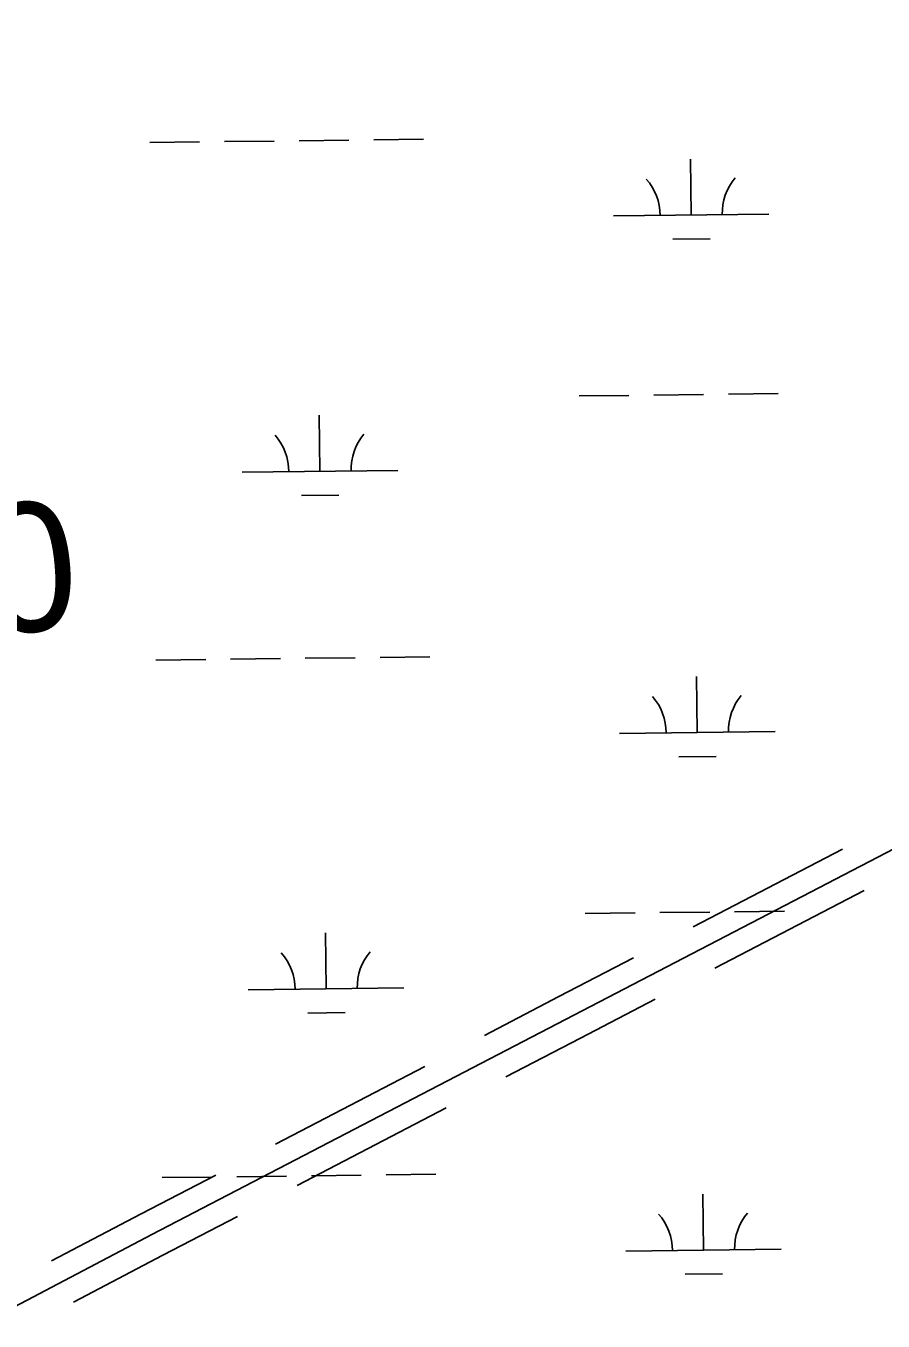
# Model space of a CAD drawing. Extents: x 3694830 to 3732949, y 415201 to 440970.
# Drawn here: x 3719210 to 3719761, y 425246 to 426079 of the extents above; entities that cross this region are included whole.
import ezdxf

# ---------------------------------------------------------------- set-up
doc = ezdxf.new("R2010")
doc.units = 0
for name, color, linetype in [('V-RIVR-RANG-IDEN', 7, 'Continuous'), ('V-ROAD-CNTR', 7, 'Continuous'), ('V-WETL-SWMP', 7, 'Continuous')]:
    doc.layers.add(name, color=color, linetype=linetype)

msp = doc.modelspace()

# ---------------------------------------------------------------- linework, layer by layer
at = {"layer": 'V-ROAD-CNTR'}
for points in [[(3718925.7, 425115.69), (3718968.78, 425132.56), (3719290.78, 425302.06), (3719827.71, 425581.29), (3720414.19, 425896.1), (3720671.34, 426019.89), (3721316.8, 426363.65), (3721829.35, 426634.4), (3722353.6, 426898.81), (3722808.75, 427140.04)], [(3719638.62, 425499.86), (3719734.5, 425549.72)], [(3719652.46, 425473.24), (3719748.34, 425523.1)], [(3719552.33, 425454.98), (3719600.27, 425479.91)], [(3719504.38, 425430.05), (3719552.33, 425454.98)], [(3719566.17, 425428.37), (3719614.11, 425453.3)], [(3719518.23, 425403.43), (3719566.17, 425428.37)], [(3719370.15, 425360.24), (3719466.03, 425410.1)], [(3719383.99, 425333.63), (3719479.88, 425383.49)], [(3719283.86, 425315.37), (3719331.8, 425340.3)], [(3719226.29, 425285.06), (3719283.79, 425315.33)], [(3719297.7, 425288.75), (3719345.64, 425313.68)], [(3719240.27, 425258.52), (3719297.77, 425288.78)]]:
    msp.add_lwpolyline(points, dxfattribs=at)
at = {"layer": 'V-WETL-SWMP'}
for p, q in [((3719289.35, 426003.95), (3719321.35, 426004.33)), ((3719337.35, 426004.52), (3719369.35, 426004.9)), ((3719385.34, 426005.1), (3719417.34, 426005.48)), ((3719433.34, 426005.67), (3719465.34, 426006.05)), ((3719637.25, 425957.35), (3719636.82, 425993.35)), ((3719587.25, 425956.76), (3719687.24, 425957.95)), ((3719625.43, 425941.78), (3719649.43, 425942.07)), ((3719565.22, 425841.06), (3719597.22, 425841.44)), ((3719613.22, 425841.63), (3719645.22, 425842.01)), ((3719661.21, 425842.2), (3719693.21, 425842.58)), ((3719398.72, 425792.64), (3719398.29, 425828.63)), ((3719348.73, 425792.04), (3719448.72, 425793.23)), ((3719386.91, 425777.06), (3719410.91, 425777.35)), ((3719293.32, 425671.3), (3719325.32, 425671.68)), ((3719341.32, 425671.87), (3719373.31, 425672.25)), ((3719389.31, 425672.44), (3719421.31, 425672.83)), ((3719437.31, 425673.02), (3719469.31, 425673.4)), ((3719641.22, 425624.7), (3719640.79, 425660.7)), ((3719591.22, 425624.11), (3719691.21, 425625.3)), ((3719629.4, 425609.13), (3719653.4, 425609.42)), ((3719569.19, 425508.4), (3719601.19, 425508.79)), ((3719617.19, 425508.98), (3719649.18, 425509.36)), ((3719665.18, 425509.55), (3719697.18, 425509.93)), ((3719402.69, 425459.98), (3719402.26, 425495.98)), ((3719352.69, 425459.39), (3719452.69, 425460.58)), ((3719390.88, 425444.41), (3719414.87, 425444.7)), ((3719297.29, 425338.65), (3719329.28, 425339.03)), ((3719345.28, 425339.22), (3719377.28, 425339.6)), ((3719393.28, 425339.79), (3719425.28, 425340.17)), ((3719441.28, 425340.37), (3719473.27, 425340.75)), ((3719645.18, 425292.05), (3719644.75, 425328.05)), ((3719595.19, 425291.46), (3719695.18, 425292.65)), ((3719633.37, 425276.48), (3719657.37, 425276.76))]:
    msp.add_line(p, q, dxfattribs=at)
for centre, start, end in [((3719582, 425957.17), 359.91153, 41.45519), ((3719692.48, 425958.49), 139.91153, 181.45518), ((3719343.48, 425792.45), 359.91153, 41.45519), ((3719453.96, 425793.77), 139.91153, 181.45518), ((3719585.97, 425624.52), 359.91153, 41.45519), ((3719696.45, 425625.84), 139.91153, 181.45518), ((3719347.45, 425459.8), 359.91153, 41.45519), ((3719457.92, 425461.12), 139.91153, 181.45518), ((3719589.94, 425291.87), 359.91153, 41.45519), ((3719700.42, 425293.19), 139.91153, 181.45518)]:
    msp.add_arc(centre, 35.25, start, end, dxfattribs=at)

# ---------------------------------------------------------------- texts
at = {"layer": 'V-RIVR-RANG-IDEN'}
msp.add_text('D-010', height=83, rotation=5.29833, dxfattribs=at).set_placement((3718945.18, 425664.69))

doc.saveas('drawing.dxf')
